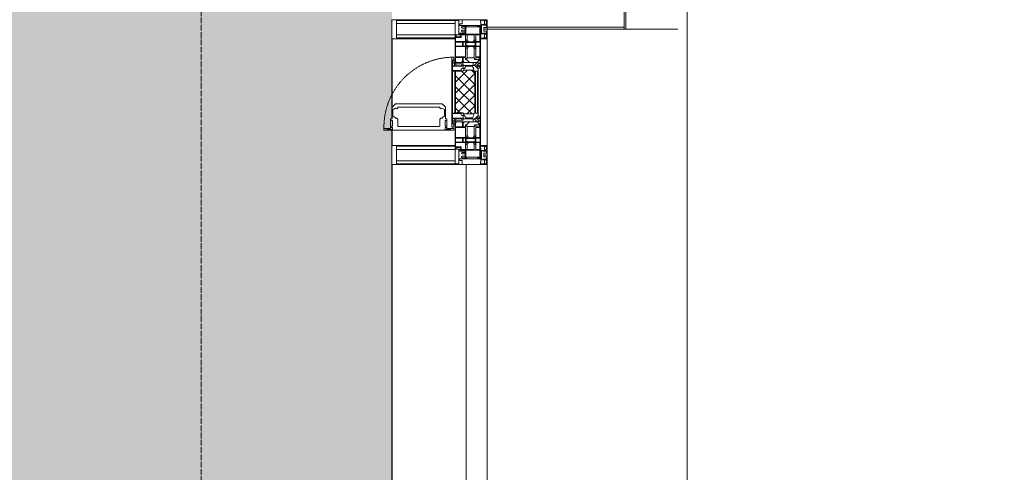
# Model space of a CAD drawing. Header units: millimetres. Extents: x -551130 to 178656, y -69521 to 202936.
# Tile 290 of 402: x -155779 to -153196, y 167332 to 168519. Entities that reach past the tile are written whole.
import ezdxf
from ezdxf import colors
from ezdxf.entities.mleader import LeaderData, LeaderLine
from ezdxf.math import Vec2, Vec3

# ---------------------------------------------------------------- set-up
doc = ezdxf.new("R2010")
doc.units = ezdxf.units.MM
for name, pattern in [('-D1-02х01', [3, 2, -1]), ('-D1d1-15x02', [19, 15, -2, 0, -2]), ('DASHDOT', [25.4, 12.7, -6.35, 0, -6.35])]:
    doc.linetypes.add(name, pattern=pattern)
for name, color, linetype, lineweight in [('_0', 7, 'Continuous', 13), ('A-COLS', 7, 'Continuous', 5), ('A-DETL-GENF', 7, 'Continuous', 5), ('A-GLAZ', 7, 'Continuous', 5), ('A-GLAZ-CURT', 8, 'Continuous', 5), ('A-GLAZ-CWMG', 8, 'Continuous', 5), ('dim_pot', 183, 'Continuous', 9), ('dim_razv', 93, 'DASHDOT', 9), ('I-WALL', 7, 'Continuous', 5), ('S-GRID', 7, 'Continuous', 5), ('Ограждение', 7, 'Continuous', 5), ('Поручни', 7, 'Continuous', 5)]:
    doc.layers.add(name, color=color, linetype=linetype, lineweight=lineweight)
doc.layers.add('pol', color=7, linetype='Continuous', lineweight=15, true_color=0x738991)
doc.styles.add('In tre', font='isocpeur.ttf', dxfattribs={"width": 0.8, "oblique": 10})

# ---------------------------------------------------------------- blocks, each defined once
blk = doc.blocks.new('System Panel - A_PAN_Glass-5027492-50_AS_M_L17')
at = {"layer": 'A-GLAZ-CURT'}
for p, q in [((760, 0), (-760, 0)), ((-760, 0), (-760, -55)), ((760, -55), (760, 0)), ((-760, -55), (760, -55))]:
    blk.add_line(p, q, dxfattribs=at)
blk = doc.blocks.new('Rectangular Mullion - R_StandardFrame_50Wx250H-3323615-50_AS_M_L17')
at = {"layer": 'A-GLAZ-CWMG'}
blk.add_line((37450, 5400), (37450, 6920), dxfattribs=at)
blk = doc.blocks.new('Rectangular Mullion - 50Wx250H-V1-50_AS_M_L17')
at = {"layer": 'A-DETL-GENF'}
for p, q in [((-25, 84), (-25, 250)), ((-25, 250), (0, 250)), ((-23, 237.3), (0, 237.3)), ((-23, 237.3), (-23, 84)), ((-14.9, 84), (-14.9, 237.3)), ((25, 250), (0, 250)), ((23, 237.3), (0, 237.3)), ((14.9, 84), (14.9, 237.3)), ((23, 237.3), (23, 73.6)), ((25, 65.2), (25, 250)), ((0, 84), (-15, 84)), ((0, 84), (23, 84)), ((-0.5, 73.6), (-15, 73.6)), ((-10, 71.3), (-12, 71.3)), ((-10, 57.4), (-10, 71.3)), ((-7, 65.2), (-5.9, 67.3)), ((-7, 65.2), (-7, 57)), ((-4.1, 67.3), (-5.9, 67.3)), ((-4.1, 67.3), (-2.9, 65.1)), ((-2.9, 65.1), (-2.9, 57)), ((0.5, 73.6), (23, 73.6)), ((4.1, 67.3), (2.9, 65.1)), ((2.9, 65.1), (2.9, 57)), ((4.1, 67.3), (5.9, 67.3)), ((7, 65.2), (5.9, 67.3)), ((7, 65.2), (7, 54.7)), ((8.7, 53), (7, 54.7)), ((8.7, 53), (10, 53)), ((10, 71.3), (14, 71.3)), ((10, 53), (10, 71.3)), ((10, 53), (10, 17)), ((14, 71.3), (14, 65.2)), ((14, 65.2), (25, 65.2)), ((-23.8, 14.6), (-25, 14.2)), ((-25, 0), (-25, 14.2)), ((-23.8, 17), (-23.8, 14.6)), ((-22.5, 10.6), (-23.8, 14.6)), ((-22.5, 10.6), (-23.7, 9.9)), ((-23.7, 1.3), (-23.7, 9.9)), ((-23.7, 1.3), (-11.8, 1.3)), ((-23.2, 10.2), (-22.5, 8)), ((-22.5, 8), (-22.5, 4.5)), ((-21.3, 4.5), (-22.5, 4.5)), ((-22.3, 17), (-22.3, 16)), ((-22.3, 16), (-21.3, 16)), ((-19.9, 17), (-21.3, 16)), ((-21.3, 4.5), (-21.3, 6.5)), ((-21.3, 6.5), (-14.2, 6.5)), ((-7.4, 16.6), (-18.4, 16.6)), ((-14.2, 6.5), (-14.2, 4.5)), ((-13.2, 4.5), (-14.2, 4.5)), ((-13.2, 4.5), (-12.2, 7.2)), ((-12.7, 7.6), (-11.3, 11.4)), ((-12.7, 7.6), (-11.8, 6.9)), ((-12.2, 9), (-12.2, 14.8)), ((-12.2, 14.8), (0, 14.8)), ((-11.8, 1.3), (-11.8, 6.9)), ((-10.5, 11.2), (-11.3, 11.4)), ((-10.5, 1.5), (-10.5, 11.2)), ((-4.8, 1.5), (-10.5, 1.5)), ((0, 8), (-4.8, 8)), ((-4.8, 1.5), (-4.8, 8)), ((-2.6, 16.8), (0, 16.8)), ((2.6, 16.8), (0, 16.8)), ((0, 14.8), (0, 16.8)), ((0, 14.8), (0, 16.8)), ((12.2, 14.8), (0, 14.8)), ((0, 0), (0, 8)), ((0, 8), (4.8, 8)), ((0, 0), (0, 8)), ((4.8, 1.5), (4.8, 8)), ((4.8, 1.5), (10.5, 1.5)), ((8.5, 23), (6, 25.5)), ((6, 18), (7.4, 18)), ((7.4, 18), (7.4, 16.6)), ((7.4, 16.6), (18.4, 16.6)), ((7.5, 18.5), (8.5, 18.5)), ((7.5, 17), (7.5, 18.5)), ((10, 17), (7.5, 17)), ((8.5, 18.5), (8.5, 23)), ((10.5, 11.2), (11.3, 11.4)), ((10.5, 1.5), (10.5, 11.2)), ((12.7, 7.6), (11.3, 11.4)), ((12.7, 7.6), (11.8, 6.9)), ((11.8, 1.3), (11.8, 6.9)), ((23.7, 1.3), (11.8, 1.3)), ((12.2, 9), (12.2, 14.8)), ((13.2, 4.5), (12.2, 7.2)), ((13.2, 4.5), (14.2, 4.5)), ((21.3, 6.5), (14.2, 6.5)), ((14.2, 6.5), (14.2, 4.5)), ((18.4, 16.6), (19, 17.6)), ((19, 17.6), (21.3, 16)), ((22.3, 16), (21.3, 16)), ((21.3, 4.5), (21.3, 6.5)), ((21.3, 4.5), (22.5, 4.5)), ((22.3, 17), (22.3, 16)), ((22.3, 17), (23.8, 17)), ((22.5, 10.6), (23.8, 14.6)), ((22.5, 10.6), (23.7, 9.9)), ((23.2, 10.2), (22.5, 8)), ((22.5, 8), (22.5, 4.5)), ((23.7, 1.3), (23.7, 9.9)), ((23.8, 17), (23.8, 14.6)), ((23.8, 14.6), (25, 14.2)), ((25, 0), (25, 14.2)), ((-25, 0), (0, 0)), ((25, 0), (0, 0))]:
    blk.add_line(p, q, dxfattribs=at)
for centre, start, end in [((-0.5, 73.1), 360, 90), ((0.5, 73.1), 90, 180)]:
    blk.add_arc(centre, 0.5, start, end, dxfattribs=at)
blk = doc.blocks.new('Rectangular Mullion - R_StandardFrame_50Wx250H-3538113-50_AS_M_L17')
at = {"layer": 'A-GLAZ-CWMG', "lineweight": 9}
for p, q in [((-25, 84), (-25, 250)), ((-25, 250), (25, 250)), ((25, 250), (25, 0)), ((-25, 0), (-25, 17)), ((25, 0), (-25, 0))]:
    blk.add_line(p, q, dxfattribs=at)
blk = doc.blocks.new('A_PAN_Створка - 383мм-V34-50_AS_M_L17')
at = {"layer": 'A-GLAZ-CURT'}
h = blk.add_hatch(dxfattribs=at)
h.set_pattern_fill('FP_35', color=256, style=0, pattern_type=2)
h.set_pattern_definition([(135, (10110, -37700), (-14.142136, -14.142136), []), (225, (10110, -37700), (14.142136, -14.142136), [])])
h.paths.add_polyline_path([(57.2, -36.4), (54.9, -34.1), (54.5, -31.8), (-54.5, -31.8), (-54.9, -34.1), (-57.2, -36.4), (-57.2, -60.8), (-54.6, -63.4), (-53.6, -82.7), (54.6, -81.8), (54.6, -63.4), (57.2, -60.8)])
at = {"layer": 'A-DETL-GENF'}
for p, q in [((-70, -32.1), (-61.4, -23.5)), ((61.4, -23.5), (-61.4, -23.5)), ((-54.9, -25.8), (-53.9, -24.8)), ((-54.9, -29.5), (-54.9, -25.8)), ((-53.9, -24.8), (53.9, -24.8)), ((54.9, -25.8), (53.9, -24.8)), ((54.9, -29.5), (54.9, -25.8)), ((70, -32.1), (61.4, -23.5)), ((-70, -62.5), (-70, -32.1)), ((-67.8, -38.3), (-65.7, -37.4)), ((-67.8, -55.7), (-67.8, -38.3)), ((-65.7, -37.4), (-60.8, -34.7)), ((-60.8, -34.7), (-57.3, -35.9)), ((-55.2, -33.8), (-57.3, -35.9)), ((-54.9, -34.1), (-57.2, -36.4)), ((-57.2, -36.4), (-57.2, -60.8)), ((-55.2, -33.8), (-54.8, -31.5)), ((-53.9, -30.5), (-54.9, -29.5)), ((-54.5, -31.8), (-54.9, -34.1)), ((0, -31.5), (-54.8, -31.5)), ((54.5, -31.8), (-54.5, -31.8)), ((53.9, -30.5), (-53.9, -30.5)), ((0, -31.5), (54.8, -31.5)), ((53.9, -30.5), (54.9, -29.5)), ((54.9, -34.1), (54.5, -31.8)), ((55.2, -33.8), (54.8, -31.5)), ((57.2, -36.4), (54.9, -34.1)), ((55.2, -33.8), (57.3, -35.9)), ((57.2, -60.8), (57.2, -36.4)), ((60.8, -34.7), (57.3, -35.9)), ((65.7, -37.4), (60.8, -34.7)), ((67.8, -38.3), (65.7, -37.4)), ((67.8, -55.7), (67.8, -38.3)), ((70, -62.5), (70, -32.1)), ((-73.9, -62.5), (-70, -62.5)), ((-73.9, -87.5), (-73.9, -62.5)), ((-69.4, -66.5), (-73.9, -66.5)), ((-69.4, -81.5), (-69.4, -66.5)), ((-61.7, -62.5), (-67.9, -62.5)), ((-67.9, -62.5), (-67.9, -89.3)), ((-66, -56.5), (-67.8, -55.7)), ((-66, -56.5), (-62, -59.1)), ((-62, -59.1), (-60.7, -61)), ((-61.7, -64.9), (-61.7, -62.5)), ((-60.1, -67.7), (-61.7, -64.9)), ((-60.7, -61), (-57.4, -61)), ((-56.4, -67.7), (-60.1, -67.7)), ((-57.4, -61), (-54.9, -63.5)), ((-57.2, -60.8), (-54.6, -63.4)), ((-56.4, -89.4), (-56.4, -67.7)), ((-54.9, -63.5), (-54.9, -81.9)), ((-54.6, -63.4), (-54.6, -81.8)), ((54.6, -63.4), (57.2, -60.8)), ((54.6, -81.8), (54.6, -63.4)), ((57.4, -61), (54.9, -63.5)), ((54.9, -63.5), (54.9, -81.9)), ((56.4, -67.7), (60.1, -67.7)), ((56.4, -89.4), (56.4, -67.7)), ((60.7, -61), (57.4, -61)), ((60.1, -67.7), (61.7, -64.9)), ((62, -59.1), (60.7, -61)), ((61.7, -62.5), (67.9, -62.5)), ((61.7, -64.9), (61.7, -62.5)), ((66, -56.5), (62, -59.1)), ((66, -56.5), (67.8, -55.7)), ((67.9, -62.5), (67.9, -89.3)), ((69.4, -66.5), (73.9, -66.5)), ((69.4, -81.5), (69.4, -66.5)), ((73.9, -62.5), (70, -62.5)), ((73.9, -87.5), (73.9, -62.5)), ((-91.5, -87.5), (-73.9, -87.5)), ((-91.5, -92), (-91.5, -87.5)), ((-91.5, -92), (91.5, -92)), ((-83.4, -90.3), (-83.4, -87.5)), ((-83.4, -90.3), (-69.4, -90.3)), ((-73.9, -81.5), (-69.4, -81.5)), ((-69.4, -85.5), (-73.9, -85.5)), ((-69.4, -90.3), (-69.4, -85.5)), ((-67.9, -89.3), (-66.9, -90.3)), ((-66.9, -90.3), (-57.4, -90.3)), ((-57.4, -90.3), (-56.4, -89.4)), ((-54.9, -81.9), (-53.8, -83)), ((-54.9, -85.6), (-53.9, -84.6)), ((-54.9, -89.3), (-54.9, -85.6)), ((-53.9, -90.3), (-54.9, -89.3)), ((-54.6, -81.8), (-53.6, -82.7)), ((-53.9, -84.6), (53.9, -84.6)), ((53.9, -90.3), (-53.9, -90.3)), ((53.8, -83), (-53.8, -83)), ((-53.6, -82.7), (53.6, -82.7)), ((53.6, -82.7), (54.6, -81.8)), ((54.9, -81.9), (53.8, -83)), ((54.9, -85.6), (53.9, -84.6)), ((53.9, -90.3), (54.9, -89.3)), ((54.9, -89.3), (54.9, -85.6)), ((57.4, -90.3), (56.4, -89.4)), ((66.9, -90.3), (57.4, -90.3)), ((67.9, -89.3), (66.9, -90.3)), ((73.9, -81.5), (69.4, -81.5)), ((69.4, -85.5), (73.9, -85.5)), ((69.4, -90.3), (69.4, -85.5)), ((83.4, -90.3), (69.4, -90.3)), ((91.5, -87.5), (73.9, -87.5)), ((83.4, -90.3), (83.4, -87.5)), ((91.5, -92), (91.5, -87.5))]:
    blk.add_line(p, q, dxfattribs=at)
at = {"layer": 'A-DETL-GENF', "color": 9, "true_color": 0xc8c8c8}
for p, q in [((95.1, -87.5), (95.1, -105.1)), ((99.6, -87.5), (95.1, -87.5)), ((97.9, -95.6), (95.1, -95.6)), ((97.9, -95.6), (97.9, -109.6)), ((99.6, -270.5), (99.6, -87.5)), ((39.7, -109), (31.1, -117.6)), ((31.1, -117.6), (31.1, -240.4)), ((41.4, -123.8), (39.1, -124.2)), ((39.1, -179), (39.1, -124.2)), ((70.1, -109), (39.7, -109)), ((41.4, -123.8), (43.5, -121.7)), ((45, -113.3), (42.3, -118.2)), ((42.3, -118.2), (43.5, -121.7)), ((45.9, -111.2), (45, -113.3)), ((63.3, -111.2), (45.9, -111.2)), ((64.1, -113), (63.3, -111.2)), ((64.1, -113), (66.7, -117)), ((66.7, -117), (68.6, -118.3)), ((68.6, -118.3), (68.6, -121.6)), ((68.6, -121.6), (71.1, -124.1)), ((70.1, -105.1), (70.1, -109)), ((95.1, -105.1), (70.1, -105.1)), ((71.1, -124.1), (89.5, -124.1)), ((74.1, -109.6), (74.1, -105.1)), ((89.1, -109.6), (74.1, -109.6)), ((89.1, -105.1), (89.1, -109.6)), ((89.5, -124.1), (90.6, -125.2)), ((90.6, -125.2), (90.6, -232.8)), ((93.1, -109.6), (93.1, -105.1)), ((97.9, -109.6), (93.1, -109.6)), ((39.1, -179), (39.1, -233.8)), ((39.7, -249), (31.1, -240.4)), ((41.4, -234.2), (39.1, -233.8)), ((70.1, -249), (39.7, -249)), ((41.4, -234.2), (43.5, -236.3)), ((42.3, -239.8), (43.5, -236.3)), ((45, -244.7), (42.3, -239.8)), ((45.9, -246.8), (45, -244.7)), ((63.3, -246.8), (45.9, -246.8)), ((64.1, -245), (63.3, -246.8)), ((64.1, -245), (66.7, -241)), ((66.7, -241), (68.6, -239.7)), ((68.6, -236.4), (71.1, -233.9)), ((68.6, -239.7), (68.6, -236.4)), ((70.1, -252.9), (70.1, -249)), ((95.1, -252.9), (70.1, -252.9)), ((71.1, -233.9), (89.5, -233.9)), ((74.1, -248.4), (74.1, -252.9)), ((89.1, -248.4), (74.1, -248.4)), ((89.1, -252.9), (89.1, -248.4)), ((89.5, -233.9), (90.6, -232.8)), ((93.1, -248.4), (93.1, -252.9)), ((97.9, -248.4), (93.1, -248.4)), ((95.1, -270.5), (95.1, -252.9)), ((97.9, -262.4), (97.9, -248.4)), ((97.9, -262.4), (95.1, -262.4)), ((99.6, -270.5), (95.1, -270.5))]:
    blk.add_line(p, q, dxfattribs=at)
at = {"layer": 'A-GLAZ'}
for p, q in [((-67.9, -17), (-171, -17)), ((-171, -17), (-171, -57)), ((-171, -18.5), (-153.5, -18.5)), ((-153.5, -18.5), (-152, -20)), ((-152, -20), (-152, -73.5)), ((-150.5, -17), (-150.5, -29.4)), ((-132.4, -18.6), (-150.5, -18.6)), ((-132.4, -29.4), (-132.4, -18.6)), ((-131, -18.2), (-131, -29.5)), ((-120.8, -18.2), (-131, -18.2)), ((-120.8, -18.2), (-120.8, -29.5)), ((-119.3, -18.6), (-92.5, -18.6)), ((-119.3, -29.4), (-119.3, -18.6)), ((-92.5, -18.6), (-92.5, -29.4)), ((-90.8, -18.5), (-90.8, -29.4)), ((-87.3, -18.5), (-90.8, -18.5)), ((-87.3, -20.4), (-87.3, -18.5)), ((-87.3, -20.4), (-87.3, -21.9)), ((-84.8, -20.4), (-87.3, -20.4)), ((-87.3, -21.9), (-85.9, -21.9)), ((-85.9, -18.2), (-85.9, -20.4)), ((-75.9, -18.2), (-85.9, -18.2)), ((-85.9, -21.9), (-85.9, -29.4)), ((-83.4, -20.4), (-84.8, -20.4)), ((-70, -33.8), (-83.4, -20.4)), ((-78, -84), (-78, -23.5)), ((-78, -23.5), (-67.9, -23.5)), ((-75.9, -21.5), (-75.9, -18.2)), ((-75.9, -21.5), (-75.9, -23.5)), ((-74.9, -21.5), (-75.9, -21.5)), ((-75.9, -23.5), (-73, -23.5)), ((-74.9, -17.9), (-74.9, -21.5)), ((-68.9, -17.9), (-74.9, -17.9)), ((-67.2, -29.3), (-73, -23.5)), ((-61.4, -23.5), (-70, -32.1)), ((-68.9, -21.5), (-68.9, -17.9)), ((-67.9, -21.5), (-68.9, -21.5)), ((67.9, -17), (-67.9, -17)), ((-61.4, -23.5), (-67.9, -17)), ((-67.9, -17), (-67.9, -23.5)), ((-67.9, -17), (67.9, -17)), ((-67.9, -21.5), (-67.9, -23.5)), ((-67.9, -23.5), (-64.6, -26.8)), ((-67.9, -23.5), (-64.6, -26.8)), ((-64.6, -26.8), (-61.4, -23.5)), ((61.4, -23.5), (-61.4, -23.5)), ((67.9, -17), (61.4, -23.5)), ((70, -32.1), (61.4, -23.5)), ((61.4, -23.5), (64.6, -26.8)), ((67.9, -23.5), (64.6, -26.8)), ((64.6, -26.8), (67.9, -23.5)), ((67.2, -29.3), (73, -23.5)), ((67.9, -23.5), (67.9, -17)), ((171, -17), (67.9, -17)), ((67.9, -21.5), (67.9, -23.5)), ((67.9, -21.5), (68.9, -21.5)), ((67.9, -23.5), (78, -23.5)), ((68.9, -17.9), (74.9, -17.9)), ((68.9, -21.5), (68.9, -17.9)), ((70, -33.8), (83.4, -20.4)), ((75.9, -23.5), (73, -23.5)), ((74.9, -17.9), (74.9, -21.5)), ((74.9, -21.5), (75.9, -21.5)), ((75.9, -18.2), (85.9, -18.2)), ((75.9, -21.5), (75.9, -18.2)), ((75.9, -21.5), (75.9, -23.5)), ((78, -23.5), (78, -84)), ((83.4, -20.4), (84.8, -20.4)), ((84.8, -20.4), (87.3, -20.4)), ((85.9, -18.2), (85.9, -20.4)), ((85.9, -21.9), (85.9, -29.4)), ((87.3, -21.9), (85.9, -21.9)), ((87.3, -18.5), (90.8, -18.5)), ((87.3, -20.4), (87.3, -18.5)), ((87.3, -20.4), (87.3, -21.9)), ((90.8, -18.5), (90.8, -29.4)), ((92.5, -18.6), (92.5, -29.4)), ((119.3, -18.6), (92.5, -18.6)), ((119.3, -29.4), (119.3, -18.6)), ((120.8, -18.2), (120.8, -29.5)), ((120.8, -18.2), (131, -18.2)), ((131, -18.2), (131, -29.5)), ((132.4, -18.6), (150.5, -18.6)), ((132.4, -29.4), (132.4, -18.6)), ((150.5, -17), (150.5, -29.4)), ((153.5, -18.5), (152, -20)), ((152, -20), (152, -73.5)), ((171, -18.5), (153.5, -18.5)), ((171, -57), (171, -17)), ((-150.5, -29.4), (-132.4, -29.4)), ((-150.5, -33.6), (-150.5, -68)), ((-136.3, -33.6), (-150.5, -33.6)), ((-137.2, -31), (-135.8, -35)), ((-132.5, -31), (-137.2, -31)), ((-137.2, -54.8), (-135.8, -50.8)), ((-132.1, -36.8), (-135.8, -35)), ((-132.1, -49), (-135.8, -50.8)), ((-132.5, -31.9), (-133.4, -33.7)), ((-133.4, -33.7), (-130.1, -35.3)), ((-133.4, -52), (-130.1, -50.4)), ((-132.5, -31.9), (-132.5, -31)), ((-132.1, -49), (-132.1, -36.8)), ((-131, -29.5), (-120.8, -29.5)), ((-131, -30.9), (-131, -33)), ((-120.8, -30.9), (-131, -30.9)), ((-129.4, -34.6), (-131, -33)), ((-129.4, -51.1), (-131, -52.7)), ((-130.1, -35.3), (-129.4, -34.6)), ((-130.1, -35.3), (-130.1, -50.4)), ((-130.1, -50.4), (-129.4, -51.1)), ((-122.4, -34.6), (-120.8, -33)), ((-121.7, -35.3), (-122.4, -34.6)), ((-121.7, -50.4), (-122.4, -51.1)), ((-122.4, -51.1), (-120.8, -52.7)), ((-118.4, -33.7), (-121.7, -35.3)), ((-121.7, -35.3), (-121.7, -50.4)), ((-118.4, -52), (-121.7, -50.4)), ((-120.8, -30.9), (-120.8, -33)), ((-119.7, -36.8), (-115.9, -35)), ((-119.7, -49), (-119.7, -36.8)), ((-119.7, -49), (-115.9, -50.8)), ((-92.5, -29.4), (-119.3, -29.4)), ((-119.3, -31), (-114.6, -31)), ((-119.3, -31.9), (-119.3, -31)), ((-119.3, -31.9), (-118.4, -33.7)), ((-114.6, -31), (-115.9, -35)), ((-114.6, -54.8), (-115.9, -50.8)), ((-94.1, -33.5), (-115.4, -33.5)), ((-89.9, -35.1), (-94.1, -33.5)), ((-89.9, -50.9), (-94.1, -52.5)), ((-90.8, -29.4), (-85.9, -29.4)), ((-89.9, -32.5), (-89.9, -35.1)), ((-85.9, -32.5), (-89.9, -32.5)), ((-89.9, -35.1), (-89.9, -50.9)), ((-89.9, -52.2), (-89.9, -50.9)), ((-85.9, -29.4), (-85.9, -32.5)), ((-85.9, -53.5), (-78, -45.6)), ((-78, -36.8), (-70, -36.8)), ((-78, -45.6), (-78, -36.8)), ((-70, -32.1), (-70, -62.5)), ((-70, -36.8), (-70, -33.8)), ((-64.6, -26.8), (-67.2, -29.3)), ((64.6, -26.8), (67.2, -29.3)), ((70, -62.5), (70, -32.1)), ((70, -36.8), (70, -33.8)), ((78, -36.8), (70, -36.8)), ((78, -45.6), (78, -36.8)), ((85.9, -53.5), (78, -45.6)), ((85.9, -29.4), (85.9, -32.5)), ((90.8, -29.4), (85.9, -29.4)), ((85.9, -32.5), (89.9, -32.5)), ((89.9, -32.5), (89.9, -35.1)), ((89.9, -35.1), (94.1, -33.5)), ((89.9, -35.1), (89.9, -50.9)), ((89.9, -50.9), (94.1, -52.5)), ((89.9, -52.2), (89.9, -50.9)), ((92.5, -29.4), (119.3, -29.4)), ((94.1, -33.5), (115.4, -33.5)), ((114.6, -31), (115.9, -35)), ((119.3, -31), (114.6, -31)), ((114.6, -54.8), (115.9, -50.8)), ((119.7, -36.8), (115.9, -35)), ((119.7, -49), (115.9, -50.8)), ((119.3, -31.9), (118.4, -33.7)), ((118.4, -33.7), (121.7, -35.3)), ((118.4, -52), (121.7, -50.4)), ((119.3, -31.9), (119.3, -31)), ((119.7, -49), (119.7, -36.8)), ((131, -29.5), (120.8, -29.5)), ((120.8, -30.9), (120.8, -33)), ((120.8, -30.9), (131, -30.9)), ((122.4, -34.6), (120.8, -33)), ((122.4, -51.1), (120.8, -52.7)), ((121.7, -35.3), (122.4, -34.6)), ((121.7, -35.3), (121.7, -50.4)), ((121.7, -50.4), (122.4, -51.1)), ((129.4, -34.6), (131, -33)), ((130.1, -35.3), (129.4, -34.6)), ((130.1, -50.4), (129.4, -51.1)), ((129.4, -51.1), (131, -52.7)), ((133.4, -33.7), (130.1, -35.3)), ((130.1, -35.3), (130.1, -50.4)), ((133.4, -52), (130.1, -50.4)), ((131, -30.9), (131, -33)), ((132.1, -36.8), (135.8, -35)), ((132.1, -49), (132.1, -36.8)), ((132.1, -49), (135.8, -50.8)), ((150.5, -29.4), (132.4, -29.4)), ((132.5, -31), (137.2, -31)), ((132.5, -31.9), (132.5, -31)), ((132.5, -31.9), (133.4, -33.7)), ((137.2, -31), (135.8, -35)), ((137.2, -54.8), (135.8, -50.8)), ((136.3, -33.6), (150.5, -33.6)), ((150.5, -33.6), (150.5, -68)), ((-171, -55.5), (-152, -55.5)), ((-171, -57), (-156, -57)), ((-153, -60), (-153, -73.5)), ((-153, -73.5), (-150, -73.5)), ((-136.4, -52.4), (-150.5, -52.4)), ((-150.5, -56.6), (-132.4, -56.6)), ((-150.5, -68), (-143.5, -68)), ((-150.5, -69.5), (-150.5, -73.5)), ((-145, -69.5), (-150.5, -69.5)), ((-150, -73.5), (-150, -84)), ((-145, -69.5), (-145, -79.5)), ((-143.5, -68), (-143.5, -81)), ((-132.5, -54.8), (-137.2, -54.8)), ((-132.5, -53.8), (-133.4, -52)), ((-132.5, -53.8), (-132.5, -54.8)), ((-132.4, -56.6), (-132.4, -82.5)), ((-131, -55.1), (-131, -52.7)), ((-120.8, -55.1), (-131, -55.1)), ((-131, -56.5), (-131, -62.6)), ((-131, -56.5), (-120.8, -56.5)), ((-120.8, -62.6), (-131, -62.6)), ((-131, -64.6), (-120.8, -64.6)), ((-131, -82.5), (-131, -64.6)), ((-120.8, -55.1), (-120.8, -52.7)), ((-120.8, -56.5), (-120.8, -62.6)), ((-120.8, -82.5), (-120.8, -64.6)), ((-119.3, -53.8), (-118.4, -52)), ((-119.3, -53.8), (-119.3, -54.8)), ((-119.3, -54.8), (-114.6, -54.8)), ((-119.3, -56.6), (-119.3, -82.5)), ((-92.5, -56.6), (-119.3, -56.6)), ((-94.1, -52.5), (-115.3, -52.5)), ((-92.5, -56.6), (-92.5, -82.5)), ((-90.8, -56.6), (-85.9, -56.6)), ((-90.8, -62.7), (-90.8, -56.6)), ((-80.4, -62.7), (-90.8, -62.7)), ((-90.8, -64.6), (-90.8, -82.5)), ((-80.1, -64.6), (-90.8, -64.6)), ((-89.9, -52.2), (-88.6, -53.5)), ((-85.9, -53.5), (-88.6, -53.5)), ((-85.9, -56.6), (-85.9, -53.5)), ((-80.4, -61.1), (-80.4, -62.7)), ((-78, -61.1), (-80.4, -61.1)), ((-80.1, -66.1), (-80.1, -64.6)), ((-78, -66.1), (-80.1, -66.1)), ((-78, -66.1), (-78, -61.1)), ((-70, -62.5), (-73.9, -62.5)), ((-73.9, -62.5), (-73.9, -87.5)), ((73.9, -62.5), (70, -62.5)), ((73.9, -87.5), (73.9, -62.5)), ((78, -61.1), (80.4, -61.1)), ((78, -66.1), (78, -61.1)), ((78, -66.1), (80.1, -66.1)), ((80.1, -64.6), (90.8, -64.6)), ((80.1, -66.1), (80.1, -64.6)), ((80.4, -61.1), (80.4, -62.7)), ((80.4, -62.7), (90.8, -62.7)), ((85.9, -53.5), (88.6, -53.5)), ((85.9, -56.6), (85.9, -53.5)), ((90.8, -56.6), (85.9, -56.6)), ((89.9, -52.2), (88.6, -53.5)), ((90.8, -62.7), (90.8, -56.6)), ((90.8, -64.6), (90.8, -82.5)), ((92.5, -56.6), (119.3, -56.6)), ((92.5, -56.6), (92.5, -82.5)), ((94.1, -52.5), (115.3, -52.5)), ((119.3, -54.8), (114.6, -54.8)), ((119.3, -53.8), (118.4, -52)), ((119.3, -53.8), (119.3, -54.8)), ((119.3, -56.6), (119.3, -82.5)), ((120.8, -55.1), (120.8, -52.7)), ((120.8, -55.1), (131, -55.1)), ((120.8, -56.5), (120.8, -62.6)), ((131, -56.5), (120.8, -56.5)), ((120.8, -62.6), (131, -62.6)), ((120.8, -82.5), (120.8, -64.6)), ((131, -64.6), (120.8, -64.6)), ((131, -55.1), (131, -52.7)), ((131, -56.5), (131, -62.6)), ((131, -82.5), (131, -64.6)), ((150.5, -56.6), (132.4, -56.6)), ((132.4, -56.6), (132.4, -82.5)), ((132.5, -53.8), (133.4, -52)), ((132.5, -53.8), (132.5, -54.8)), ((132.5, -54.8), (137.2, -54.8)), ((136.4, -52.4), (150.5, -52.4)), ((143.5, -68), (143.5, -81)), ((150.5, -68), (143.5, -68)), ((145, -69.5), (150.5, -69.5)), ((145, -69.5), (145, -79.5)), ((150, -84), (150, -73.5)), ((150, -73.5), (153, -73.5)), ((150.5, -69.5), (150.5, -73.5)), ((171, -55.5), (152, -55.5)), ((153, -73.5), (153, -60)), ((156, -57), (171, -57)), ((-150, -84), (-78, -84)), ((-148.5, -81), (-148.5, -82.5)), ((-143.5, -81), (-148.5, -81)), ((-148.5, -82.5), (-132.4, -82.5)), ((-131, -82.5), (-120.8, -82.5)), ((-119.3, -82.5), (-92.5, -82.5)), ((-73.9, -87.5), (-91.5, -87.5)), ((-91.5, -87.5), (-91.5, -92)), ((-91.5, -92), (91.5, -92)), ((-90.8, -82.5), (-79.5, -82.5)), ((-78, -84), (-85, -84)), ((-85, -84), (-85, -87.5)), ((-85, -87.5), (-78, -87.5)), ((-79.5, -80.6), (-78, -80.6)), ((-79.5, -82.5), (-79.5, -80.6)), ((-78, -87.5), (-78, -84)), ((-78, -84), (-73.9, -84)), ((73.9, -84), (78, -84)), ((91.5, -87.5), (73.9, -87.5)), ((79.5, -80.6), (78, -80.6)), ((78, -87.5), (78, -84)), ((78, -84), (85, -84)), ((78, -84), (150, -84)), ((85, -87.5), (78, -87.5)), ((79.5, -82.5), (79.5, -80.6)), ((90.8, -82.5), (79.5, -82.5)), ((85, -84), (85, -87.5)), ((91.5, -92), (91.5, -87.5)), ((119.3, -82.5), (92.5, -82.5)), ((131, -82.5), (120.8, -82.5)), ((148.5, -82.5), (132.4, -82.5)), ((143.5, -81), (148.5, -81)), ((148.5, -81), (148.5, -82.5))]:
    blk.add_line(p, q, dxfattribs=at)
for centre, start, end in [((-156, -60), 0, 90), ((156, -60), 90, 180)]:
    blk.add_arc(centre, 3, start, end, dxfattribs=at)
at = {"layer": 'A-GLAZ', "linetype": '-D1-02х01'}
blk.add_arc((91.4, -87.5), 183, 181.4091, 271.1445, dxfattribs=at)
blk = doc.blocks.new('Rectangular Mullion - R_StandardFrame_50Wx250H-3323618-50_AS_M_L17')
at = {"layer": 'A-GLAZ-CWMG'}
for p, q in [((37450, 1250), (37450, 1039.9)), ((37700, 1250), (37700, 970)), ((37450, 1010.4), (37450, 970))]:
    blk.add_line(p, q, dxfattribs=at)
blk = doc.blocks.new('Ограждение - Ограждение-4621541-50_AS_M_L17')
at = {"layer": 'Поручни'}
blk.add_line((38275, -1325), (38275, 11350), dxfattribs=at)
blk = doc.blocks.new('Rectangular Mullion - 50Wx250H-V4-50_AS_M_L17')
at = {"layer": 'A-DETL-GENF'}
for p, q in [((-25, 65.2), (-25, 250)), ((-25, 250), (0, 250)), ((-23, 237.3), (0, 237.3)), ((-23, 237.3), (-23, 73.6)), ((-14.9, 84), (-14.9, 237.3)), ((25, 250), (0, 250)), ((23, 237.3), (0, 237.3)), ((14.9, 84), (14.9, 237.3)), ((23, 237.3), (23, 84)), ((25, 84), (25, 250)), ((0, 84), (-23, 84)), ((0, 84), (15, 84)), ((-14, 65.2), (-25, 65.2)), ((-0.5, 73.6), (-23, 73.6)), ((-14, 71.3), (-14, 65.2)), ((-10, 71.3), (-14, 71.3)), ((-10, 53), (-10, 71.3)), ((-8.7, 53), (-10, 53)), ((-10, 53), (-10, 17)), ((-8.7, 53), (-7, 54.7)), ((-7, 65.2), (-5.9, 67.3)), ((-7, 65.2), (-7, 54.7)), ((-4.1, 67.3), (-5.9, 67.3)), ((-4.1, 67.3), (-2.9, 65.1)), ((-2.9, 65.1), (-2.9, 57)), ((0.5, 73.6), (15, 73.6)), ((4.1, 67.3), (2.9, 65.1)), ((2.9, 65.1), (2.9, 57)), ((4.1, 67.3), (5.9, 67.3)), ((7, 65.2), (5.9, 67.3)), ((7, 65.2), (7, 57)), ((10, 71.3), (12, 71.3)), ((10, 57.4), (10, 71.3)), ((-23.8, 14.6), (-25, 14.2)), ((-25, 0), (-25, 14.2)), ((-22.3, 17), (-23.8, 17)), ((-23.8, 17), (-23.8, 14.6)), ((-22.5, 10.6), (-23.8, 14.6)), ((-22.5, 10.6), (-23.7, 9.9)), ((-23.7, 1.3), (-23.7, 9.9)), ((-23.7, 1.3), (-11.8, 1.3)), ((-23.2, 10.2), (-22.5, 8)), ((-22.5, 8), (-22.5, 4.5)), ((-21.3, 4.5), (-22.5, 4.5)), ((-22.3, 17), (-22.3, 16)), ((-22.3, 16), (-21.3, 16)), ((-19, 17.6), (-21.3, 16)), ((-21.3, 4.5), (-21.3, 6.5)), ((-21.3, 6.5), (-14.2, 6.5)), ((-18.4, 16.6), (-19, 17.6)), ((-7.4, 16.6), (-18.4, 16.6)), ((-14.2, 6.5), (-14.2, 4.5)), ((-13.2, 4.5), (-14.2, 4.5)), ((-13.2, 4.5), (-12.2, 7.2)), ((-12.7, 7.6), (-11.3, 11.4)), ((-12.7, 7.6), (-11.8, 6.9)), ((-12.2, 9), (-12.2, 14.8)), ((-12.2, 14.8), (0, 14.8)), ((-11.8, 1.3), (-11.8, 6.9)), ((-10.5, 11.2), (-11.3, 11.4)), ((-10.5, 1.5), (-10.5, 11.2)), ((-4.8, 1.5), (-10.5, 1.5)), ((-10, 17), (-7.5, 17)), ((-8.5, 23), (-6, 25.5)), ((-8.5, 18.5), (-8.5, 23)), ((-7.5, 18.5), (-8.5, 18.5)), ((-7.5, 17), (-7.5, 18.5)), ((-7.4, 18), (-7.4, 16.6)), ((-6, 18), (-7.4, 18)), ((0, 8), (-4.8, 8)), ((-4.8, 1.5), (-4.8, 8)), ((-2.6, 16.8), (0, 16.8)), ((2.6, 16.8), (0, 16.8)), ((0, 14.8), (0, 16.8)), ((0, 14.8), (0, 16.8)), ((12.2, 14.8), (0, 14.8)), ((0, 0), (0, 8)), ((0, 8), (4.8, 8)), ((0, 0), (0, 8)), ((4.8, 1.5), (4.8, 8)), ((4.8, 1.5), (10.5, 1.5)), ((7.4, 16.6), (18.4, 16.6)), ((10.5, 11.2), (11.3, 11.4)), ((10.5, 1.5), (10.5, 11.2)), ((12.7, 7.6), (11.3, 11.4)), ((12.7, 7.6), (11.8, 6.9)), ((11.8, 1.3), (11.8, 6.9)), ((23.7, 1.3), (11.8, 1.3)), ((12.2, 9), (12.2, 14.8)), ((13.2, 4.5), (12.2, 7.2)), ((13.2, 4.5), (14.2, 4.5)), ((21.3, 6.5), (14.2, 6.5)), ((14.2, 6.5), (14.2, 4.5)), ((19.9, 17), (21.3, 16)), ((22.3, 16), (21.3, 16)), ((21.3, 4.5), (21.3, 6.5)), ((21.3, 4.5), (22.5, 4.5)), ((22.3, 17), (22.3, 16)), ((22.5, 10.6), (23.8, 14.6)), ((22.5, 10.6), (23.7, 9.9)), ((23.2, 10.2), (22.5, 8)), ((22.5, 8), (22.5, 4.5)), ((23.7, 1.3), (23.7, 9.9)), ((23.8, 17), (23.8, 14.6)), ((23.8, 14.6), (25, 14.2)), ((25, 0), (25, 14.2)), ((-25, 0), (0, 0)), ((25, 0), (0, 0))]:
    blk.add_line(p, q, dxfattribs=at)
for centre, start, end in [((-0.5, 73.1), 360, 90), ((0.5, 73.1), 90, 180)]:
    blk.add_arc(centre, 0.5, start, end, dxfattribs=at)
blk = doc.blocks.new('Rectangular Mullion - R_StandardFrame_50Wx250H-4053641-50_AS_M_L17')
at = {"layer": 'A-GLAZ-CWMG', "lineweight": 9}
for p, q in [((0, 250), (-50, 250)), ((-50, 250), (-50, 84)), ((0, 0), (0, 250)), ((-50, 17), (-50, 0)), ((-50, 0), (0, 0))]:
    blk.add_line(p, q, dxfattribs=at)
blk = doc.blocks.new('RST_AR_KMN_R22_B3_FCD_rvt-1-50_AS_M_L17')
at = {"layer": 'A-COLS', "lineweight": 18}
for p, q in [((38059.6, 11400), (38059.6, 10275)), ((38064.6, 10275), (38064.6, 11400)), ((38059.6, 10280), (37700, 10280)), ((37700, 10280), (37700, 10275)), ((37700, 10275), (38059.6, 10275)), ((38059.6, 10275), (38059.6, 10280)), ((38059.6, 10275), (38064.6, 10275))]:
    blk.add_line(p, q, dxfattribs=at)
at = {"layer": 'A-COLS'}
blk.add_line((38200.6, 10275), (38064.6, 10275), dxfattribs=at)
at = {"layer": 'A-GLAZ-CURT', "lineweight": 5, "rotation": 270}
for name, p in [('A_PAN_Створка - 383мм-V34-50_AS_M_L17', (37700, 10110)), ('System Panel - A_PAN_Glass-5027492-50_AS_M_L17', (37700, 9160))]:
    blk.add_blockref(name, p, dxfattribs=at)
at = {"layer": 'A-GLAZ-CWMG', "lineweight": 5, "extrusion": (0, 0, -1), "rotation": 270}
for name, p in [('Rectangular Mullion - 50Wx250H-V4-50_AS_M_L17', (-37700, 10275)), ('Rectangular Mullion - 50Wx250H-V1-50_AS_M_L17', (-37700, 9945)), ('Rectangular Mullion - R_StandardFrame_50Wx250H-3538113-50_AS_M_L17', (-37700, 9945))]:
    blk.add_blockref(name, p, dxfattribs=at)
at = {"layer": 'A-GLAZ-CWMG', "lineweight": 5, "rotation": 90.00000000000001}
blk.add_blockref('Rectangular Mullion - R_StandardFrame_50Wx250H-4053641-50_AS_M_L17', (37700, 10300), dxfattribs=at)
at = {"layer": 'A-GLAZ-CWMG', "lineweight": 5}
for name, p in [('Rectangular Mullion - R_StandardFrame_50Wx250H-3323618-50_AS_M_L17', (0, 9000)), ('Rectangular Mullion - R_StandardFrame_50Wx250H-3323615-50_AS_M_L17', (0, 3000))]:
    blk.add_blockref(name, p, dxfattribs=at)
at = {"layer": 'Ограждение', "lineweight": 5}
blk.add_blockref('Ограждение - Ограждение-4621541-50_AS_M_L17', (-50, 50), dxfattribs=at)

msp = doc.modelspace()

# ---------------------------------------------------------------- hatches: boundary and pattern name
at = {"layer": '_0', "transparency": 33554534}
h = msp.add_hatch(color=252, dxfattribs=at)
h.dxf.hatch_style = 1
h.paths.add_polyline_path([(-186504.2, 164969.4), (-186502.9, 167869.4), (-186002.9, 167869.4), (-186002.9, 168219.4), (-183952.9, 168219.4), (-183952.9, 172269.4), (-179002.9, 172269.4), (-179002.9, 170769.4), (-177452.9, 170769.4), (-177452.9, 177169.4), (-185852.9, 177169.4), (-185852.9, 178969.4), (-186852.9, 178969.4), (-186852.9, 180969.4), (-184102.9, 180969.4), (-184102.9, 180269.4), (-183352.9, 180269.4), (-183352.9, 179219.4), (-163952.9, 179219.4), (-163952.9, 180969.4), (-160672.9, 180969.4), (-160672.9, 178969.4), (-161752.9, 178969.4), (-161752.9, 177169.4), (-169752.9, 177169.4), (-169752.9, 168219.4), (-161802.9, 168219.4), (-161802.9, 167819.4), (-161302.9, 167819.4), (-161302.9, 164969.4), (-163402.9, 164969.4), (-163402.9, 166169.4), (-183902.9, 166169.4), (-183902.9, 164969.4)], flags=16)
h.paths.add_polyline_path([(-192753.7, 187670.2), (-154802.1, 187670.2), (-154802.1, 157718.6), (-192753.7, 157718.6)])

# ---------------------------------------------------------------- linework, layer by layer
at = {"layer": 'I-WALL'}
for p, q in [((-154802.9, 168259.3), (-154802.9, 168469.4)), ((-154802.1, 168469.4), (-154802.1, 168259.3)), ((-154802.9, 168189.4), (-154802.9, 168229.8)), ((-154802.1, 168229.8), (-154802.1, 168189.4)), ((-154802.9, 166619.4), (-154802.9, 168139.4)), ((-154802.1, 168139.4), (-154802.1, 166619.4))]:
    msp.add_line(p, q, dxfattribs=at)
at = {"layer": 'S-GRID', "linetype": '-D1d1-15x02'}
msp.add_line((-155302.9, 155426.4), (-155302.9, 188827.9), dxfattribs=at)

# ---------------------------------------------------------------- block references
at = {"lineweight": 5}
msp.add_blockref('RST_AR_KMN_R22_B3_FCD_rvt-1-50_AS_M_L17', (-192252.9, 158219.4), dxfattribs=at)

# ---------------------------------------------------------------- next in the draw order: leaders
at = {"layer": 'dim_pot', "color": 0, "linetype": 'ByBlock'}
ml = msp.add_multileader_mtext('Standard', dxfattribs=at)
ml.set_content('Подвесной потолок ГКЛ', style='In tre')
ml.set_leader_properties()
ml.build(insert=Vec2(0, 0))
ml.multileader.update_dxf_attribs({"text_left_attachment_type": 6, "text_right_attachment_type": 6, "dogleg_length": 1, "arrow_head_size": 0, "scale": 50})
ctx = ml.context
ctx.base_point, ctx.scale, ctx.char_height, ctx.arrow_head_size, ctx.landing_gap_size, ctx.plane_origin = Vec3(-110800.3, 164845.1), 50, 200, 0, 4.5, Vec3(-119739.1, 169685)
ctx.left_attachment, ctx.right_attachment, ctx.text_align_type = 6, 6, 2
notes = []
notes.append((ctx, [(0, (1, 1, 0), (-110850.3, 164845.1), (1, 0), 50, [(1, [(-111679.3, 168482.6)], 0, [])])]))
ctx.mtext.insert, ctx.mtext.width, ctx.mtext.defined_height, ctx.mtext.alignment, ctx.mtext.flow_direction = Vec3(-108408.5, 165085.1), 2609.327, 696.6, 3, 5
ctx.mtext.has_bg_fill, ctx.mtext.bg_color, ctx.mtext.bg_scale_factor, ctx.mtext.bg_transparency, ctx.mtext.use_window_bg_color = 1, -1027028792, 1.5, 0, 1
for ctx, leaders in notes:
    for number, flags, end, landing, length, lines in leaders:
        leader = LeaderData()
        leader.index, (leader.has_last_leader_line, leader.has_dogleg_vector, leader.attachment_direction) = number, flags
        leader.last_leader_point, leader.dogleg_vector, leader.dogleg_length = Vec3(end), Vec3(landing), length
        for number, points, colour, breaks in lines:
            line = LeaderLine()
            line.index, line.vertices, line.color, line.breaks = number, Vec3.list(points), colors.encode_raw_color(colour), breaks
            leader.lines.append(line)
        ctx.leaders.append(leader)

# ---------------------------------------------------------------- next in the draw order: leaders
ml = msp.add_multileader_mtext('Standard', dxfattribs=at)
ml.set_content('Лючок 500х500 для обслуживания модулей управления клапанами, расположение уточнить по месту', style='In tre')
ml.set_leader_properties()
ml.build(insert=Vec2(0, 0))
ml.multileader.update_dxf_attribs({"text_left_attachment_type": 6, "text_right_attachment_type": 6, "dogleg_length": 1, "arrow_head_size": 0, "scale": 50})
ctx = ml.context
ctx.base_point, ctx.scale, ctx.char_height, ctx.arrow_head_size, ctx.landing_gap_size, ctx.plane_origin = Vec3(-117248.2, 164563.8), 50, 200, 0, 4.5, Vec3(-113883.2, 169681.3)
ctx.left_attachment, ctx.right_attachment, ctx.text_align_type = 6, 6, 2
notes = []
notes.append((ctx, [(1, (1, 1, 0), (-113671.5, 164563.8), (-1, 0), 50, [(1, [(-112790.2, 168469.4)], 0, [])])]))
ctx.mtext.insert, ctx.mtext.width, ctx.mtext.defined_height, ctx.mtext.alignment, ctx.mtext.flow_direction = Vec3(-113726, 164823.8), 3637.528, 407.5, 3, 5
ctx.mtext.has_bg_fill, ctx.mtext.bg_color, ctx.mtext.bg_scale_factor, ctx.mtext.bg_transparency, ctx.mtext.use_window_bg_color = 1, -1027028792, 1.5, 0, 1
for ctx, leaders in notes:
    for number, flags, end, landing, length, lines in leaders:
        leader = LeaderData()
        leader.index, (leader.has_last_leader_line, leader.has_dogleg_vector, leader.attachment_direction) = number, flags
        leader.last_leader_point, leader.dogleg_vector, leader.dogleg_length = Vec3(end), Vec3(landing), length
        for number, points, colour, breaks in lines:
            line = LeaderLine()
            line.index, line.vertices, line.color, line.breaks = number, Vec3.list(points), colors.encode_raw_color(colour), breaks
            leader.lines.append(line)
        ctx.leaders.append(leader)

# ---------------------------------------------------------------- next in the draw order: leaders
ml = msp.add_multileader_mtext('Standard', dxfattribs=at)
ml.set_content('Ниша под дымоудаление', style='In tre')
ml.set_leader_properties()
ml.build(insert=Vec2(0, 0))
ml.multileader.update_dxf_attribs({"text_left_attachment_type": 6, "text_right_attachment_type": 6, "dogleg_length": 1, "arrow_head_size": 0, "scale": 50})
ctx = ml.context
ctx.base_point, ctx.scale, ctx.char_height, ctx.arrow_head_size, ctx.landing_gap_size, ctx.plane_origin = Vec3(-178144.1, 165509.4), 50, 200, 0, 4.5, Vec3(-165183.6, 170338.1)
ctx.left_attachment, ctx.right_attachment = 6, 6
notes = []
notes.append((ctx, [(0, (1, 1, 0), (-175649.8, 165509.4), (-1, 0), 50, [(1, [(-174452.9, 169744.4)], 0, [])])]))
ctx.mtext.insert, ctx.mtext.width, ctx.mtext.defined_height, ctx.mtext.flow_direction = Vec3(-178139.6, 165769.4), 2743.59, 636.6, 5
ctx.mtext.has_bg_fill, ctx.mtext.bg_color, ctx.mtext.bg_scale_factor, ctx.mtext.bg_transparency, ctx.mtext.use_window_bg_color = 1, -1027028792, 1.5, 0, 1
for ctx, leaders in notes:
    for number, flags, end, landing, length, lines in leaders:
        leader = LeaderData()
        leader.index, (leader.has_last_leader_line, leader.has_dogleg_vector, leader.attachment_direction) = number, flags
        leader.last_leader_point, leader.dogleg_vector, leader.dogleg_length = Vec3(end), Vec3(landing), length
        for number, points, colour, breaks in lines:
            line = LeaderLine()
            line.index, line.vertices, line.color, line.breaks = number, Vec3.list(points), colors.encode_raw_color(colour), breaks
            leader.lines.append(line)
        ctx.leaders.append(leader)

# ---------------------------------------------------------------- next in the draw order: leaders
at = {"layer": 'dim_razv', "color": 0, "linetype": 'ByBlock'}
ml = msp.add_multileader_mtext('Standard', dxfattribs=at)
ml.set_content('Зеркало на стене, выполнить в один уровень с отделкой стен', style='In tre')
ml.set_leader_properties()
ml.build(insert=Vec2(0, 0))
ml.multileader.update_dxf_attribs({"text_left_attachment_type": 6, "text_right_attachment_type": 6, "dogleg_length": 1, "arrow_head_size": 0, "scale": 50})
ctx = ml.context
ctx.base_point, ctx.scale, ctx.char_height, ctx.arrow_head_size, ctx.landing_gap_size, ctx.plane_origin = Vec3(-175721, 165137.7), 50, 200, 0, 4.5, Vec3(-168263.5, 169169.1)
ctx.left_attachment, ctx.right_attachment = 6, 6
notes = []
notes.append((ctx, [(1, (1, 1, 0), (-175771, 165137.7), (1, 0), 50, [(1, [(-176624, 167922.9)], 0, [])])]))
ctx.mtext.insert, ctx.mtext.width, ctx.mtext.defined_height, ctx.mtext.flow_direction = Vec3(-175716.5, 165377.7), 3092.716, 696.6, 5
ctx.mtext.has_bg_fill, ctx.mtext.bg_color, ctx.mtext.bg_scale_factor, ctx.mtext.bg_transparency, ctx.mtext.use_window_bg_color = 1, -1027028792, 1.5, 0, 1
for ctx, leaders in notes:
    for number, flags, end, landing, length, lines in leaders:
        leader = LeaderData()
        leader.index, (leader.has_last_leader_line, leader.has_dogleg_vector, leader.attachment_direction) = number, flags
        leader.last_leader_point, leader.dogleg_vector, leader.dogleg_length = Vec3(end), Vec3(landing), length
        for number, points, colour, breaks in lines:
            line = LeaderLine()
            line.index, line.vertices, line.color, line.breaks = number, Vec3.list(points), colors.encode_raw_color(colour), breaks
            leader.lines.append(line)
        ctx.leaders.append(leader)

# ---------------------------------------------------------------- next in the draw order: leaders
ml = msp.add_multileader_mtext('Standard', dxfattribs=at)
ml.set_content('Плитка керамогранитная, настенная', style='In tre')
ml.set_leader_properties()
ml.build(insert=Vec2(0, 0))
ml.multileader.update_dxf_attribs({"text_left_attachment_type": 6, "text_right_attachment_type": 6, "dogleg_length": 1, "arrow_head_size": 0, "scale": 50})
ctx = ml.context
ctx.base_point, ctx.scale, ctx.char_height, ctx.arrow_head_size, ctx.landing_gap_size, ctx.plane_origin = Vec3(-165184.8, 169596.6), 50, 200, 0, 4.5, Vec3(-163369.2, 169268.5)
ctx.left_attachment, ctx.right_attachment = 6, 6
notes = []
notes.append((ctx, [(1, (1, 1, 0), (-165234.8, 169596.6), (1, 0), 50, [(1, [(-165963.3, 167922.9)], 0, [])])]))
ctx.mtext.insert, ctx.mtext.width, ctx.mtext.defined_height, ctx.mtext.flow_direction = Vec3(-165180.3, 169836.6), 3092.716, 696.6, 5
ctx.mtext.has_bg_fill, ctx.mtext.bg_color, ctx.mtext.bg_scale_factor, ctx.mtext.bg_transparency, ctx.mtext.use_window_bg_color = 1, -1027028792, 1.5, 0, 1
at = {"layer": 'pol', "color": 1, "linetype": 'ByBlock', "true_color": 0xff0000}
ml = msp.add_multileader_mtext('Standard', dxfattribs=at)
ml.set_content('Лоток щелевой\\Pводоотводный в полу, модульный. Лщ-2', color=(255, 0, 0), style='In tre')
ml.set_leader_properties()
ml.build(insert=Vec2(0, 0))
ml.multileader.update_dxf_attribs({"text_left_attachment_type": 6, "text_right_attachment_type": 6, "dogleg_length": 1, "arrow_head_size": 0, "scale": 50})
ctx = ml.context
ctx.base_point, ctx.scale, ctx.char_height, ctx.arrow_head_size, ctx.landing_gap_size, ctx.plane_origin = Vec3(-171877, 164962.9), 50, 200, 0, 4.5, Vec3(-163577.6, 169802.9)
ctx.left_attachment, ctx.right_attachment = 6, 6
notes.append((ctx, [(1, (1, 1, 0), (-171927, 164962.9), (1, 0), 50, [(1, [(-172932.5, 167849.4)], 0, [])])]))
ctx.mtext.insert, ctx.mtext.width, ctx.mtext.defined_height, ctx.mtext.flow_direction = Vec3(-171872.5, 165222.9), 2329.345, 696.6, 5
ctx.mtext.has_bg_fill, ctx.mtext.bg_color, ctx.mtext.bg_scale_factor, ctx.mtext.bg_transparency, ctx.mtext.use_window_bg_color = 1, -1027028792, 1.5, 0, 1
for ctx, leaders in notes:
    for number, flags, end, landing, length, lines in leaders:
        leader = LeaderData()
        leader.index, (leader.has_last_leader_line, leader.has_dogleg_vector, leader.attachment_direction) = number, flags
        leader.last_leader_point, leader.dogleg_vector, leader.dogleg_length = Vec3(end), Vec3(landing), length
        for number, points, colour, breaks in lines:
            line = LeaderLine()
            line.index, line.vertices, line.color, line.breaks = number, Vec3.list(points), colors.encode_raw_color(colour), breaks
            leader.lines.append(line)
        ctx.leaders.append(leader)

doc.saveas('drawing.dxf')
